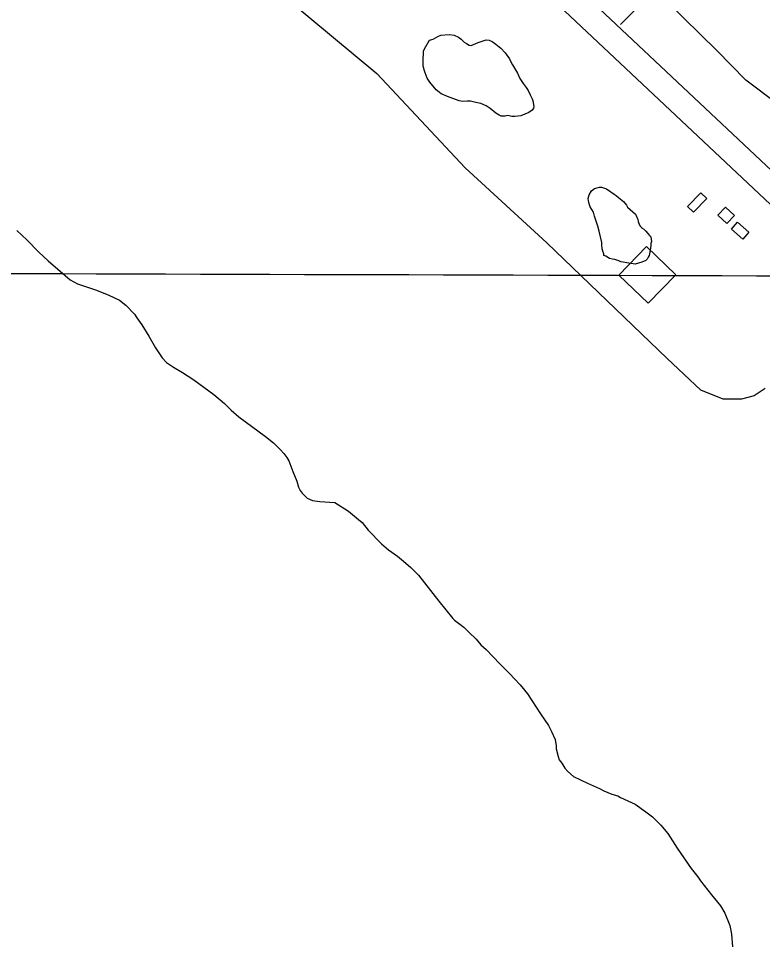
# Model space of a CAD drawing. Extents: x 3146026 to 3183936, y 897894 to 923344.
# Drawn here: x 3173842 to 3174715, y 908577 to 909659 of the extents above; entities that cross this region are included whole.
import ezdxf

# ---------------------------------------------------------------- set-up
doc = ezdxf.new("R2010")
doc.units = 0
for name, color, linetype in [('V-BLDG-OTLN', 7, 'Continuous'), ('V-GRID-MAJR', 7, 'Continuous'), ('V-LEVE-TOET', 7, 'Continuous'), ('V-ROAD-CNTR', 7, 'Continuous'), ('V-SITE-VEGE', 7, 'Continuous'), ('V-TOPO-SHOR', 7, 'Continuous')]:
    doc.layers.add(name, color=color, linetype=linetype)

msp = doc.modelspace()

# ---------------------------------------------------------------- linework, layer by layer
at = {"layer": 'V-BLDG-OTLN'}
for points in [[(3174634.149000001, 909431.8539999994), (3174627.034000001, 909438.6739999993), (3174642.511000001, 909454.8189999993), (3174649.626000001, 909447.9989999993)], [(3174662.577000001, 909428.4589999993), (3174671.543000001, 909437.9449999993), (3174682.052000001, 909428.0209999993), (3174673.087000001, 909418.5299999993)], [(3174678.480000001, 909411.9969999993), (3174685.584000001, 909420.1889999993), (3174698.892000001, 909408.6459999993), (3174691.788000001, 909400.4539999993)], [(3174580.934000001, 909325.0859999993), (3174546.548000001, 909358.2469999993), (3174578.855000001, 909391.7439999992), (3174613.239000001, 909358.5829999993)]]:
    msp.add_lwpolyline(points, close=True, dxfattribs=at)
at = {"layer": 'V-GRID-MAJR'}
msp.add_spline([(3150267.842, 909437.3570000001), (3155490.4390000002, 909418.746), (3160713.04, 909400.895), (3165935.643, 909383.804), (3171158.249, 909367.4720000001), (3176380.857, 909351.9), (3181603.467, 909337.087), (3181603.468, 909337.087)], degree=3, dxfattribs=at)
at = {"layer": 'V-LEVE-TOET'}
for points in [[(3174695.433000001, 909586.9779999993), (3174661.260000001, 909621.4639999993), (3174563.6440000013, 909717.7389999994), (3174512.453000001, 909772.0599999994), (3174396.976000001, 909875.4999999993), (3174282.638000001, 909985.9939999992), (3174189.917000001, 910082.2769999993), (3174102.263000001, 910161.8679999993), (3174086.120000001, 910173.7899999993), (3174068.966000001, 910188.4409999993), (3174036.5360000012, 910212.9979999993)], [(3173113.720000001, 909279.5359999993), (3173282.418000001, 909447.3759999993), (3173393.884000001, 909582.0119999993), (3173428.508000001, 909621.6569999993), (3173454.937000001, 909653.7999999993), (3173511.112000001, 909716.0799999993), (3173601.181000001, 909821.4579999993), (3173704.748000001, 909947.4429999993), (3173773.837000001, 910032.1989999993), (3173779.295000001, 910038.8299999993), (3173783.035000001, 910040.2759999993), (3173790.234000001, 910039.8559999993), (3173798.731000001, 910036.9909999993), (3173807.377000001, 910030.9619999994), (3173844.151000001, 909990.8639999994), (3173917.822000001, 909924.2039999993), (3174013.863000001, 909822.4569999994), (3174128.065000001, 909706.3499999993), (3174262.2690000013, 909594.7379999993), (3174365.955000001, 909483.9349999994), (3174461.865000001, 909395.8079999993)], [(3174880.290000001, 909567.7209999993), (3174828.862000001, 909522.5169999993), (3174821.373000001, 909517.1949999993), (3174807.328000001, 909510.1389999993), (3174803.733000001, 909510.1329999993), (3174796.701000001, 909512.1519999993), (3174789.199000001, 909515.4189999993), (3174773.085000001, 909528.6699999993), (3174695.433000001, 909586.9779999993)], [(3174718.160000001, 909225.1459999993), (3174705.339000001, 909216.6339999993), (3174690.350000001, 909212.5279999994), (3174668.797000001, 909212.6489999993), (3174642.709000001, 909222.9709999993), (3174603.005000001, 909260.3119999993), (3174461.865000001, 909395.8079999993)]]:
    msp.add_lwpolyline(points, dxfattribs=at)
at = {"layer": 'V-ROAD-CNTR'}
for points in [[(3173890.2191827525, 910266.0714401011), (3174784.812393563, 909425.381121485)], [(3173869.675223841, 910244.2094838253), (3174802.3753584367, 909367.7082368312), (3174812.3548779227, 909373.6223995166)]]:
    msp.add_lwpolyline(points, dxfattribs=at)
at = {"layer": 'V-SITE-VEGE'}
for p, q in [((3173839.816, 909410.3239999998), (3173851.329, 909399.6129999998)), ((3173851.329, 909399.6129999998), (3173865.598, 909385.1829999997)), ((3173865.598, 909385.1829999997), (3173876.651, 909374.9339999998)), ((3173876.651, 909374.9339999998), (3173887.7060000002, 909365.1529999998)), ((3173887.7060000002, 909365.1529999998), (3173902.45, 909352.5739999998)), ((3173902.45, 909352.5739999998), (3173910.754, 909347.8989999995)), ((3173910.754, 909347.8989999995), (3173933.397, 909340.3659999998)), ((3173933.397, 909340.3659999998), (3173947.714, 909334.7319999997)), ((3173947.714, 909334.7319999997), (3173960.179, 909328.6429999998)), ((3173960.179, 909328.6429999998), (3173967.553, 909323.0459999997)), ((3173967.553, 909323.0459999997), (3173977.679, 909312.3449999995)), ((3173977.679, 909312.3449999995), (3173980.431, 909308.1629999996)), ((3173980.431, 909308.1629999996), (3173986.403, 909299.7969999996)), ((3173986.403, 909299.7969999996), (3173994.661, 909286.3279999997)), ((3173994.661, 909286.3279999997), (3174002.455, 909272.8579999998)), ((3174002.455, 909272.8579999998), (3174010.2600000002, 909261.2459999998)), ((3174010.2600000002, 909261.2459999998), (3174015.321, 909255.6629999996)), ((3174015.321, 909255.6629999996), (3174023.622, 909250.0619999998)), ((3174023.622, 909250.0619999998), (3174034.234, 909243.9829999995)), ((3174034.234, 909243.9829999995), (3174047.61, 909235.1129999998)), ((3174047.61, 909235.1129999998), (3174071.1210000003, 909217.8569999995)), ((3174071.1210000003, 909217.8569999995), (3174083.5640000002, 909207.6029999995)), ((3174083.5640000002, 909207.6029999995), (3174091.3880000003, 909199.6889999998)), ((3174091.3880000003, 909199.6889999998), (3174100.139, 909191.7709999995)), ((3174100.139, 909191.7709999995), (3174131.49, 909168.9159999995)), ((3174131.49, 909168.9159999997), (3174141.169, 909161.4549999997)), ((3174141.169, 909161.4549999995), (3174148.994, 909153.5409999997)), ((3174148.994, 909153.5409999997), (3174153.133, 909148.8879999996)), ((3174153.133, 909148.8879999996), (3174156.811, 909144.2389999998)), ((3174156.811, 909144.2389999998), (3174159.103, 909140.0619999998)), ((3174159.103, 909140.0619999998), (3174163.66, 909127.5379999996)), ((3174163.66, 909127.5379999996), (3174168.2290000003, 909116.4029999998)), ((3174168.2290000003, 909116.4029999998), (3174170.504, 909109.4459999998)), ((3174170.504, 909109.4459999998), (3174172.333, 909105.2699999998)), ((3174172.333, 909105.2699999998), (3174174.633, 909102.4789999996)), ((3174174.633, 909102.4789999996), (3174180.615, 909096.4289999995)), ((3174180.615, 909096.4289999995), (3174186.6180000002, 909093.6189999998)), ((3174186.6180000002, 909093.6189999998), (3174195.4080000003, 909092.6419999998)), ((3174195.4080000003, 909092.6419999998), (3174212.99, 909091.1549999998)), ((3174212.99, 909091.1549999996), (3174229.136, 909081.3449999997)), ((3174229.136, 909081.3449999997), (3174240.654, 909071.5599999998)), ((3174240.654, 909071.5599999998), (3174245.262, 909067.8309999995)), ((3174245.262, 909067.8309999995), (3174252.1580000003, 909058.9979999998)), ((3174252.1580000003, 909058.9979999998), (3174267.805, 909042.7099999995)), ((3174267.805, 909042.7099999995), (3174276.099, 909035.7199999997)), ((3174276.099, 909035.7199999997), (3174286.7040000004, 909028.2529999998)), ((3174286.704, 909028.2529999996), (3174293.616, 909022.6619999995)), ((3174293.616, 909022.6619999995), (3174302.3710000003, 909015.2049999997)), ((3174302.3710000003, 909015.2049999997), (3174311.114, 909005.8989999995)), ((3174311.114, 909005.8989999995), (3174335.0160000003, 908975.6769999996)), ((3174335.0160000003, 908975.6769999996), (3174351.566, 908955.2169999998)), ((3174351.566, 908955.2169999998), (3174353.407, 908953.3559999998)), ((3174353.407, 908953.3559999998), (3174364.47, 908944.9609999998)), ((3174364.47, 908944.9609999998), (3174370.457, 908939.3739999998)), ((3174370.457, 908939.3739999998), (3174378.7430000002, 908930.9959999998)), ((3174378.7430000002, 908930.9959999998), (3174384.2600000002, 908924.4829999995)), ((3174384.2600000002, 908924.4829999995), (3174390.7090000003, 908918.8939999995)), ((3174390.7090000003, 908918.8939999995), (3174406.8170000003, 908902.1369999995)), ((3174406.8170000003, 908902.1369999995), (3174418.326, 908890.5019999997)), ((3174418.326, 908890.5019999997), (3174423.848, 908884.4529999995)), ((3174423.848, 908884.4529999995), (3174430.752, 908877.4709999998)), ((3174430.752, 908877.4709999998), (3174439.0240000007, 908866.7779999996)), ((3174439.024, 908866.7779999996), (3174454.633, 908843.5459999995)), ((3174454.633, 908843.5459999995), (3174463.815, 908829.6049999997)), ((3174463.815, 908829.6049999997), (3174467.478, 908822.6439999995)), ((3174467.478, 908822.6439999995), (3174471.595, 908813.3629999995)), ((3174471.595, 908813.3629999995), (3174472.94, 908805.9489999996)), ((3174472.94, 908805.9489999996), (3174472.92, 908802.2459999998)), ((3174472.92, 908802.2459999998), (3174475.185, 908793.4379999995)), ((3174475.185, 908793.4379999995), (3174476.551, 908789.2659999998)), ((3174476.551, 908789.2659999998), (3174479.308, 908785.5469999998)), ((3174479.308, 908785.5469999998), (3174482.978, 908779.5069999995)), ((3174482.978, 908779.5069999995), (3174486.66, 908775.7839999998)), ((3174486.66, 908775.7839999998), (3174493.107, 908769.7319999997)), ((3174493.107, 908769.7319999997), (3174509.731, 908762.2319999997)), ((3174509.731, 908762.2319999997), (3174523.579, 908755.6739999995)), ((3174523.579, 908755.6739999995), (3174528.656, 908752.8689999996)), ((3174528.656, 908752.8689999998), (3174538.356, 908749.1109999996)), ((3174538.356, 908749.1109999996), (3174545.29, 908747.2199999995)), ((3174545.29, 908747.2199999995), (3174548.52, 908745.3499999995)), ((3174548.52, 908745.3499999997), (3174565.602, 908737.3879999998)), ((3174565.602, 908737.3879999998), (3174578.052, 908728.5219999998)), ((3174578.052, 908728.5219999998), (3174585.8880000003, 908722.4599999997)), ((3174585.8880000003, 908722.4599999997), (3174595.554, 908712.6869999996)), ((3174595.554, 908712.6869999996), (3174603.832, 908702.9199999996)), ((3174603.832, 908702.9199999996), (3174614.844, 908685.7289999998)), ((3174614.844, 908685.7289999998), (3174631.378, 908662.0299999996)), ((3174631.378, 908662.0299999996), (3174639.193, 908652.2669999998)), ((3174639.193, 908652.2669999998), (3174642.406, 908647.6199999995)), ((3174642.406, 908647.6199999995), (3174655.276, 908630.8819999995)), ((3174655.276, 908630.8819999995), (3174665.852, 908618.3249999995)), ((3174665.852, 908618.3249999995), (3174670.894, 908609.5029999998)), ((3174670.894, 908609.5029999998), (3174676.833, 908595.1189999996)), ((3174676.833, 908595.1189999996), (3174678.627, 908584.9239999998)), ((3174678.627, 908584.9239999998), (3174679.934, 908570.1049999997))]:
    msp.add_line(p, q, dxfattribs=at)
for points in [[(3174324.290000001, 909633.8179999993), (3174328.278000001, 909634.9979999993), (3174333.906000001, 909638.0589999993), (3174337.422000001, 909639.7079999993), (3174347.046000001, 909640.4269999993), (3174353.149000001, 909639.5009999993), (3174358.316000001, 909637.3979999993), (3174361.136000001, 909635.0549999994), (3174364.898000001, 909631.5409999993), (3174367.483000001, 909629.6689999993), (3174370.772000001, 909627.7969999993), (3174372.885000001, 909627.5649999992), (3174381.094000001, 909631.0979999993), (3174390.711000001, 909634.1639999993), (3174394.236000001, 909633.9389999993), (3174397.521000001, 909632.2999999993), (3174401.985000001, 909629.0239999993), (3174407.863000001, 909624.3399999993), (3174413.0360000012, 909618.7159999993), (3174417.976000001, 909611.9169999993), (3174419.625000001, 909608.3979999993), (3174421.509000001, 909604.8839999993), (3174427.628000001, 909595.0349999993), (3174430.221000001, 909588.9359999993), (3174433.983000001, 909583.0749999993), (3174437.750000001, 909578.3889999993), (3174440.103000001, 909574.8699999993), (3174442.225000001, 909569.7109999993), (3174444.580000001, 909564.7859999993), (3174445.288000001, 909562.4409999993), (3174446.472000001, 909556.1049999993), (3174446.243000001, 909553.9929999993), (3174444.602000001, 909551.6439999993), (3174440.617000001, 909548.8179999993), (3174431.471000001, 909544.8139999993), (3174424.196000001, 909544.0969999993), (3174420.676000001, 909544.3259999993), (3174416.2150000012, 909545.2559999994), (3174412.9280000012, 909544.7809999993), (3174408.234000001, 909544.7729999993), (3174405.885000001, 909545.9419999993), (3174402.127000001, 909548.2809999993), (3174395.309000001, 909553.6689999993), (3174390.844000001, 909556.7149999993), (3174384.504000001, 909559.5189999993), (3174378.634000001, 909560.4479999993), (3174372.294000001, 909562.0809999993), (3174368.538000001, 909562.3079999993), (3174363.377000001, 909561.8309999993), (3174358.914000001, 909562.5249999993), (3174345.293000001, 909567.6679999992), (3174338.012000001, 909570.7049999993), (3174331.901000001, 909575.3879999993), (3174324.610000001, 909584.2949999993), (3174321.550000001, 909589.2189999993), (3174318.958000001, 909595.3179999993), (3174317.778000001, 909598.8339999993), (3174317.305000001, 909600.9479999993), (3174316.832000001, 909603.2919999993), (3174316.584000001, 909611.5069999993), (3174317.276000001, 909618.0789999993), (3174317.272000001, 909620.8969999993), (3174318.206000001, 909623.4799999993)], [(3174528.685000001, 909383.2679999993), (3174527.739000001, 909386.0819999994), (3174527.030000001, 909388.8979999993), (3174526.320000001, 909393.5899999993), (3174526.313000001, 909396.4059999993), (3174523.239000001, 909409.5459999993), (3174521.587000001, 909415.6439999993), (3174517.812000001, 909427.1399999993), (3174516.628000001, 909432.0649999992), (3174512.629000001, 909438.1599999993), (3174512.156000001, 909440.5069999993), (3174511.211000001, 909443.3209999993), (3174510.4990000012, 909448.0149999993), (3174511.664000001, 909452.4779999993), (3174514.474000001, 909456.9399999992), (3174517.755000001, 909459.7629999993), (3174523.856000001, 909461.4169999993), (3174526.203000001, 909461.4209999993), (3174532.072000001, 909459.3179999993), (3174540.768000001, 909452.9959999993), (3174543.117000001, 909451.5909999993), (3174546.173000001, 909449.2499999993), (3174551.815000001, 909444.3309999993), (3174555.342000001, 909440.1119999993), (3174556.5190000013, 909438.0029999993), (3174565.922000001, 909429.8019999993), (3174568.750000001, 909423.2359999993), (3174568.990000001, 909420.8869999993), (3174570.638000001, 909416.6679999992), (3174571.814000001, 909415.0259999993), (3174573.227000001, 909413.6209999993), (3174573.460000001, 909413.3879999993), (3174575.3400000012, 909412.4519999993), (3174577.927000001, 909409.8729999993), (3174580.278000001, 909406.8279999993), (3174582.396000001, 909404.7179999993), (3174584.040000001, 909402.8419999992), (3174584.753000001, 909397.6809999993), (3174584.055000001, 909395.0989999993), (3174583.823000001, 909392.9849999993), (3174583.596000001, 909389.9339999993), (3174582.898000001, 909385.0019999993), (3174581.966000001, 909381.0129999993), (3174581.032000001, 909379.1329999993), (3174579.627000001, 909377.0169999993), (3174577.986000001, 909375.3729999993), (3174573.297000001, 909373.2509999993), (3174569.543000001, 909372.0709999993), (3174565.555000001, 909371.1249999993), (3174555.927000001, 909372.5179999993), (3174551.469000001, 909373.2139999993), (3174548.882000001, 909373.6789999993), (3174546.302000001, 909374.8479999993), (3174541.839000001, 909376.2489999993), (3174539.021000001, 909376.7119999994), (3174535.265000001, 909377.6459999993), (3174531.0360000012, 909380.2199999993), (3174528.687000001, 909381.1539999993)]]:
    msp.add_lwpolyline(points, close=True, dxfattribs=at)
at = {"layer": 'V-TOPO-SHOR'}
msp.add_lwpolyline([(3174548.245000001, 909652.2109999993), (3174589.631000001, 909693.4519999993), (3174597.963000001, 909702.8209999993)], dxfattribs=at)

doc.saveas('drawing.dxf')
